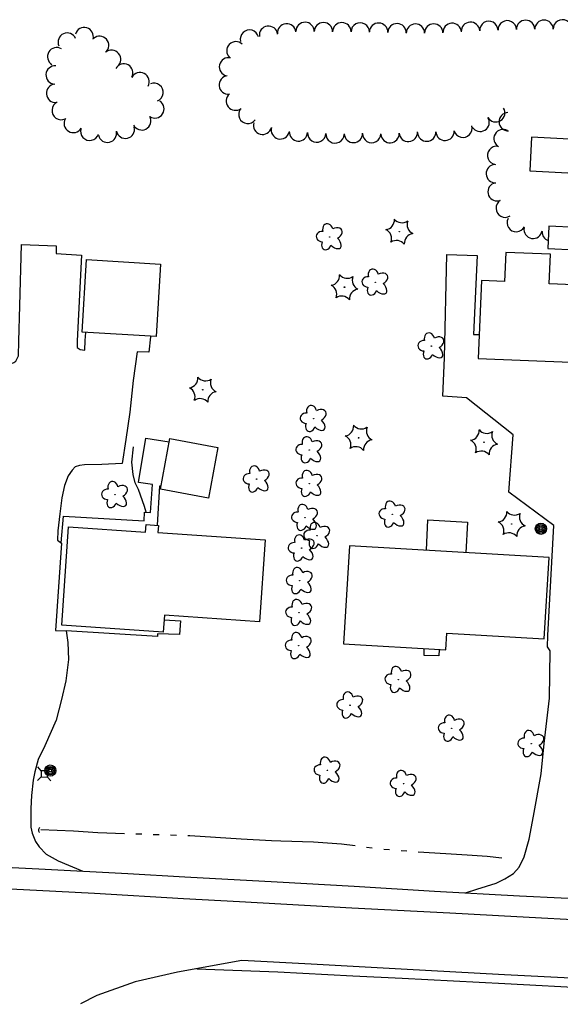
# Model space of a CAD drawing. Extents: x 588843 to 2552415, y 180129 to 269402.
# Drawn here: x 603539 to 603752.9, y 183532.9 to 183922 of the extents above; entities that cross this region are included whole.
import ezdxf

# ---------------------------------------------------------------- set-up
doc = ezdxf.new("R2010")
doc.units = 0
for name, color, linetype in [('E_BLD', 7, 'Continuous'), ('E_DRN', 7, 'Continuous'), ('E_DWY', 7, 'Continuous'), ('E_LAND_TreeLine_P', 7, 'Continuous'), ('E_LAND_Vegetation', 7, 'Continuous'), ('E_MISCPROP', 7, 'Continuous'), ('E_PATH_Sidewalk', 7, 'Continuous'), ('E_RDWY', 7, 'Continuous'), ('E_RDWY_Gravel', 7, 'Continuous'), ('E_UTL_AG_Bold', 7, 'Continuous'), ('E_WTR_P', 7, 'Continuous')]:
    doc.layers.add(name, color=color, linetype=linetype)

# ---------------------------------------------------------------- blocks, each defined once
blk = doc.blocks.new('PED_3')
at = {"layer": 'E_UTL_AG_Bold'}
for p, q in [((-8.2, 8.2), (-17.5, 17.5)), ((8.2, 8.2), (17.5, 17.5)), ((-8.2, -8.2), (-17.5, -17.5)), ((8.2, -8.2), (17.5, -17.5))]:
    blk.add_line(p, q, dxfattribs=at)
blk.add_lwpolyline([(-8.2, -8.2), (8.2, -8.2), (8.2, 8.2), (-8.2, 8.2)], close=True, dxfattribs=at)
blk = doc.blocks.new('CULV2_4')
at = {"layer": 'E_DRN'}
blk.add_arc((65, 48), 80.7, 216.8699, 323.1301, dxfattribs=at)
blk = doc.blocks.new('POLE_3')
at = {"layer": 'E_MISCPROP'}
for radius in [14.6, 11, 7.32, 3.66]:
    blk.add_circle((0, 0), radius, dxfattribs=at)
blk = doc.blocks.new('DTRE_4')
at = {"layer": 'E_LAND_Vegetation'}
blk.add_circle((-0.6, 0), 0.601, dxfattribs=at)
for centre, major_axis, ratio in [((-6.1, 17.5), (4.5, -16.3), 0.782863), ((13.3, 9), (-17.3, -9.6), 0.691916), ((-19.3, 0.5), (16.2, -0.4), 0.832022), ((-8.2, -17.2), (5.9, 15.9), 0.716896), ((11.6, -12.2), (-16.4, 15), 0.560249)]:
    blk.add_ellipse(centre, major_axis=major_axis, ratio=ratio, start_param=1.570796, end_param=4.712389, dxfattribs=at)
blk = doc.blocks.new('CTRE_4')
at = {"layer": 'E_LAND_Vegetation'}
blk.add_circle((0, 0), 0.733, dxfattribs=at)
for centre, start, end in [((-39.3, 29.4), 280.2067, 5.9716), ((5.9, 49), 220.2113, 305.9762), ((45.4, 19.3), 160.2113, 245.9762), ((-45.4, -19.3), 340.2113, 65.9762), ((-5.9, -49), 40.2113, 125.9762), ((39.5, -29.6), 100.2511, 185.9272)]:
    blk.add_arc(centre, 25.8, start, end, dxfattribs=at)

msp = doc.modelspace()

# ---------------------------------------------------------------- linework, layer by layer
at = {"layer": 'E_BLD'}
for points in [[(603761.63, 183874.44), (603741.55, 183875.48), (603740.86, 183862.2), (603760.94, 183861.16)], [(603747.94, 183831.54), (603758.87, 183830.95), (603759.35, 183839.8), (603748.42, 183840.39)], [(603594.69, 183825.35), (603592.93, 183796.62), (603563.7, 183798.41), (603565.46, 183827.15)], [(603720.45, 183788.03), (603756.98, 183786.55), (603758.22, 183817.08), (603748.55, 183817.47), (603749.02, 183829.24), (603731.34, 183829.96), (603730.87, 183818.5), (603721.7, 183818.88)], [(603617.37, 183752.78), (603613.67, 183732.77), (603594.69, 183736.28), (603598.38, 183756.29)], [(603636.19, 183716.19), (603633.93, 183683.82), (603596.25, 183686.45), (603595.78, 183679.74), (603555.64, 183682.54), (603558.35, 183721.44), (603588.76, 183719.32), (603588.97, 183722.3), (603593.86, 183721.96), (603593.67, 183719.16)], [(603748.47, 183709.2), (603669.44, 183713.91), (603667.13, 183675.11), (603707.65, 183672.7), (603708.05, 183679.34), (603746.55, 183677.05)]]:
    msp.add_lwpolyline(points, close=True, dxfattribs=at)
at = {"layer": 'E_DWY'}
for points in [[(603528.37, 183794.76), (603528.3, 183792.5), (603528.23, 183789.74), (603528.27, 183787.57), (603528.93, 183786.66), (603531.57, 183785.8), (603535.12, 183785.71), (603536.72, 183786.45), (603537.52, 183786.92), (603538.56, 183789.06), (603538.62, 183794.88), (603539, 183808.86), (603539.66, 183833.09), (603553.44, 183832.52), (603553.36, 183829.57), (603563.49, 183828.8), (603561.79, 183794.94), (603561.71, 183792.28), (603562.88, 183791.56), (603564.74, 183791.31), (603564.95, 183795.15), (603565.14, 183798.32)], [(603715.39, 183576.61), (603719.87, 183578.08), (603727.53, 183580.44), (603730.92, 183582.12), (603734.33, 183584.19), (603736.67, 183586.79), (603738.65, 183590.88), (603740.62, 183597.82), (603742.34, 183606.94), (603745.36, 183623.72), (603746.47, 183635.61), (603748.64, 183653.59), (603748.95, 183672.31), (603747.81, 183673.92), (603747.93, 183678.45), (603750.39, 183721.96), (603732.51, 183735.16), (603734.31, 183757.78), (603715.78, 183772.38), (603706.44, 183773.03), (603707.04, 183788.19), (603708.05, 183829.07), (603719.97, 183828.75), (603718.63, 183797.53), (603720.83, 183797.48)], [(603590.82, 183796.75), (603590.81, 183796.61), (603590.15, 183790.42), (603585.52, 183790.55), (603583.93, 183779.26), (603582.61, 183766.77), (603580.93, 183755.88), (603579.59, 183746.45), (603571.5, 183746.08), (603564.69, 183745.87), (603562.62, 183745.63), (603560.93, 183745.18), (603559.81, 183743.83), (603558.17, 183741.51), (603556.68, 183737.71), (603555.66, 183732.81), (603554.9, 183726.52), (603554.03, 183719.84), (603553.93, 183716.1), (603555.57, 183714.97), (603553.16, 183680.43), (603557.39, 183680.22), (603558.05, 183675.57), (603558.27, 183668.96), (603557.25, 183660.51), (603555.57, 183653.07), (603553.38, 183644.94), (603548.96, 183634.81), (603546.35, 183629.36), (603545.04, 183624.47), (603544.35, 183621.14), (603543.6, 183615.14), (603543.46, 183609.92), (603543.34, 183605.39), (603543.46, 183602.63), (603543.88, 183600.15), (603545.28, 183596.96), (603546.69, 183594.75), (603549.48, 183591.92), (603554.23, 183589.23), (603563.98, 183585.23)]]:
    msp.add_lwpolyline(points, dxfattribs=at)
at = {"layer": 'E_LAND_TreeLine_P'}
for centre, radius, start, end in [((603644.66, 183916.79), 3.64, 5.7979, 185.7979), ((603651.91, 183917.37), 3.64, 359.1529, 179.1529), ((603659.19, 183917.26), 3.64, 359.6775, 179.6775), ((603666.47, 183917.22), 3.64, 359.6775, 179.6775), ((603673.74, 183917.16), 3.64, 359.4967, 179.4967), ((603681.02, 183917.05), 3.64, 358.4455, 178.4455), ((603688.29, 183916.85), 3.64, 358.4455, 178.4455), ((603710.12, 183916.97), 3.64, 3.488, 183.488), ((603717.38, 183917.42), 3.64, 3.488, 183.488), ((603724.65, 183917.75), 3.64, 2.1133, 182.1133), ((603731.92, 183918.01), 3.64, 2.1133, 182.1133), ((603739.2, 183918.17), 3.64, 0.4765, 180.4765), ((603746.47, 183918.23), 3.64, 0.4765, 180.4765), ((603753.75, 183918.38), 3.64, 1.5516, 181.5516), ((603557.8, 183913.13), 3.64, 23.6048, 203.6048), ((603564.51, 183915.3), 3.64, 343.6488, 163.6488), ((603629.92, 183914.32), 3.63, 13.9068, 193.9068), ((603637.45, 183915.85), 3.64, 7.4732, 187.4732), ((603695.57, 183916.68), 3.64, 0.3707, 180.3707), ((603702.85, 183916.73), 3.64, 0.3707, 180.3707), ((603570.61, 183911.85), 3.64, 311.1998, 131.1998), ((603624.53, 183909.69), 3.63, 45.7001, 225.7001), ((603553.63, 183907.36), 3.64, 58.8072, 238.8072), ((603575.34, 183906.32), 3.64, 309.7409, 129.7409), ((603621.6, 183903.34), 3.63, 77.1356, 257.1356), ((603553.01, 183900.14), 3.64, 86.1318, 266.1318), ((603580.17, 183900.94), 3.64, 331.6945, 151.6945), ((603586.58, 183897.48), 3.64, 331.6945, 151.6945), ((603621.53, 183896.17), 3.63, 96.1791, 276.1791), ((603553.19, 183892.88), 3.64, 94.7857, 274.7857), ((603592.12, 183893.26), 3.64, 291.8742, 111.8742), ((603555.4, 183886.06), 3.64, 115.3154, 295.3154), ((603592.48, 183886.75), 3.64, 236.2498, 56.2498), ((603624.31, 183889.78), 3.63, 128.4165, 308.4165), ((603629.26, 183884.55), 3.63, 143.4535, 323.4535), ((603727.39, 183885.17), 3.63, 211.2906, 31.2906), ((603560.18, 183880.98), 3.64, 148.9697, 328.9697), ((603587.27, 183881.99), 3.64, 207.6568, 27.6568), ((603721.19, 183881.41), 3.63, 211.2906, 31.2906), ((603732.3, 183881.66), 3.63, 92.0219, 272.0219), ((603566.71, 183877.87), 3.64, 161.8885, 341.8885), ((603573.69, 183877.08), 3.64, 192.7458, 12.7458), ((603580.79, 183878.69), 3.64, 192.7458, 12.7458), ((603635.09, 183880.24), 3.63, 165.4509, 345.4509), ((603642.11, 183878.42), 3.63, 165.4509, 345.4509), ((603649.29, 183877.61), 3.63, 176.4182, 356.4182), ((603692.77, 183877.4), 3.63, 183.8222, 3.8222), ((603700.02, 183877.52), 3.63, 182.5678, 2.5678), ((603707.27, 183877.85), 3.63, 182.5678, 2.5678), ((603714.37, 183879.06), 3.63, 196.146, 16.146), ((603730.24, 183874.98), 3.63, 60.4117, 240.4117), ((603656.53, 183877.17), 3.63, 177.1725, 357.1725), ((603663.78, 183876.81), 3.63, 177.1725, 357.1725), ((603671.03, 183876.99), 3.63, 181.4583, 1.4583), ((603678.28, 183876.95), 3.63, 178.9526, 358.9526), ((603685.53, 183876.91), 3.63, 183.8222, 3.8222), ((603727.73, 183868.31), 3.63, 81.8636, 261.8636), ((603727.19, 183861.1), 3.63, 92.8929, 272.8929), ((603727.88, 183853.93), 3.63, 113.148, 293.148), ((603731.1, 183847.45), 3.63, 121.8854, 301.8854), ((603735.46, 183841.74), 3.63, 152.8045, 332.8045), ((603742.13, 183839.08), 3.63, 170.3154, 350.3154), ((603749.31, 183838.12), 3.63, 178.4455, 250.7431)]:
    msp.add_arc(centre, radius, start, end, dxfattribs=at)
at = {"layer": 'E_PATH_Sidewalk'}
for points in [[(603555.46, 183715.05), (603556.29, 183725.65), (603588.27, 183723.8), (603588.37, 183727.25), (603590.73, 183727.08), (603591.52, 183738.1), (603586.02, 183738.94), (603588.96, 183756.51), (603598.14, 183754.95)], [(603589.04, 183727.2), (603588.43, 183729.41), (603586.05, 183736.18), (603584.64, 183738.78), (603583.84, 183742.06), (603583.38, 183747), (603584.04, 183753.09)], [(603593.48, 183721.98), (603594.47, 183737.63), (603594.92, 183737.55)], [(603699.96, 183712.09), (603700.46, 183724.11), (603716.21, 183723.29), (603715.54, 183711.16)], [(603596.12, 183684.54), (603602.67, 183684.18), (603602.23, 183678.77), (603593.57, 183679.1), (603593.54, 183678.02), (603557.39, 183680.22)], [(603704.93, 183672.86), (603704.81, 183670.37), (603699, 183670.52), (603699.08, 183673.21)]]:
    msp.add_lwpolyline(points, dxfattribs=at)
at = {"layer": 'E_RDWY'}
for points in [[(603488.3, 183580.53), (603545.68, 183577.59), (603568.62, 183576.48), (603603.75, 183574.34), (603626, 183573.14), (603670.48, 183570.66), (603709.17, 183568.62), (603735.65, 183567.21), (603765.17, 183565.62), (603786.34, 183564.55), (603789.79, 183564.56)], [(603788.56, 183541.23), (603730.78, 183544.18), (603689.93, 183546.37), (603654.3, 183548.32), (603626.94, 183549.76), (603601.48, 183545.22), (603584.72, 183541.44), (603569.5, 183536.04), (603563.09, 183532.66)]]:
    msp.add_lwpolyline(points, dxfattribs=at)
at = {"layer": 'E_RDWY_Gravel'}
for points in [[(603519.93, 183587.36), (603546.61, 183586.14), (603581.84, 183584.3), (603604.28, 183582.9), (603640.9, 183580.92), (603671.31, 183579.21), (603703.19, 183577.26), (603736.76, 183575.46), (603786.27, 183573.03), (603790.31, 183572.83)], [(603609.13, 183546.59), (603641.11, 183545.33), (603670.84, 183543.74), (603690.33, 183542.81), (603730.98, 183540.72), (603765.43, 183538.9), (603789.16, 183537.77)]]:
    msp.add_lwpolyline(points, dxfattribs=at)
at = {"layer": 'E_WTR_P'}
for points in [[(603580.44, 183600), (603569.88, 183600.39), (603560.33, 183600.94), (603547.33, 183601.49)], [(603587.29, 183599.74), (603585.01, 183599.83)], [(603594.15, 183599.5), (603591.86, 183599.58)], [(603601, 183599.28), (603598.71, 183599.35)], [(603638.66, 183597.21), (603626.58, 183597.76), (603606.31, 183599.1), (603605.57, 183599.13)], [(603671.72, 183595.14), (603666.35, 183595.8), (603655.23, 183596.59), (603642.33, 183597.04), (603638.66, 183597.21)], [(603678.52, 183594.31), (603676.26, 183594.59)], [(603685.34, 183593.61), (603683.07, 183593.8)], [(603692.18, 183593.02), (603689.9, 183593.22)], [(603729.78, 183590.33), (603723.98, 183590.98), (603716.01, 183591.49), (603707.65, 183592.01), (603696.73, 183592.7)]]:
    msp.add_lwpolyline(points, dxfattribs=at)

# ---------------------------------------------------------------- block references
at = {"layer": 'E_DRN', "xscale": 0.0152602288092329, "yscale": 0.015260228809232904, "rotation": -91.55445901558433}
msp.add_blockref('CULV2_4', (603546.95, 183602.4), dxfattribs=at)
at = {"layer": 'E_LAND_Vegetation', "xscale": 0.1524003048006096, "yscale": 0.1524003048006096, "rotation": -1.4631437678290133}
for name, p in [('CTRE_4', (603689.21, 183838.17)), ('DTRE_4', (603661.75, 183836.06)), ('DTRE_4', (603679.8, 183818.12)), ('CTRE_4', (603667.52, 183816.19)), ('DTRE_4', (603701.98, 183792.87)), ('CTRE_4', (603611.42, 183775.62)), ('DTRE_4', (603655.37, 183764.17)), ('CTRE_4', (603673.1, 183756.6)), ('DTRE_4', (603653.65, 183751.8)), ('CTRE_4', (603722.73, 183754.85)), ('DTRE_4', (603632.83, 183740.24)), ('DTRE_4', (603653.68, 183738.49)), ('DTRE_4', (603576.78, 183734.07)), ('DTRE_4', (603651.94, 183725.04)), ('DTRE_4', (603686.57, 183726.36)), ('CTRE_4', (603733.68, 183722.52)), ('DTRE_4', (603656.77, 183717.91)), ('DTRE_4', (603650.62, 183712.95)), ('DTRE_4', (603649.88, 183700.05)), ('DTRE_4', (603649.64, 183687.44)), ('DTRE_4', (603649.48, 183674.34)), ('DTRE_4', (603688.94, 183660.95)), ('DTRE_4', (603669.84, 183650.82)), ('DTRE_4', (603710, 183641.65)), ('DTRE_4', (603741.48, 183635.57)), ('DTRE_4', (603660.86, 183625.04)), ('DTRE_4', (603690.97, 183619.79))]:
    msp.add_blockref(name, p, dxfattribs=at)
at = {"layer": 'E_MISCPROP', "xscale": 0.1524003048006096, "yscale": 0.1524003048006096, "rotation": -1.4631437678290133}
for p in [(603745.23, 183720.62), (603551.11, 183624.96)]:
    msp.add_blockref('POLE_3', p, dxfattribs=at)
at = {"layer": 'E_UTL_AG_Bold', "xscale": 0.1524003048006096, "yscale": 0.1524003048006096, "rotation": -1.4631437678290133}
msp.add_blockref('PED_3', (603548.71, 183623.64), dxfattribs=at)

doc.saveas('drawing.dxf')
